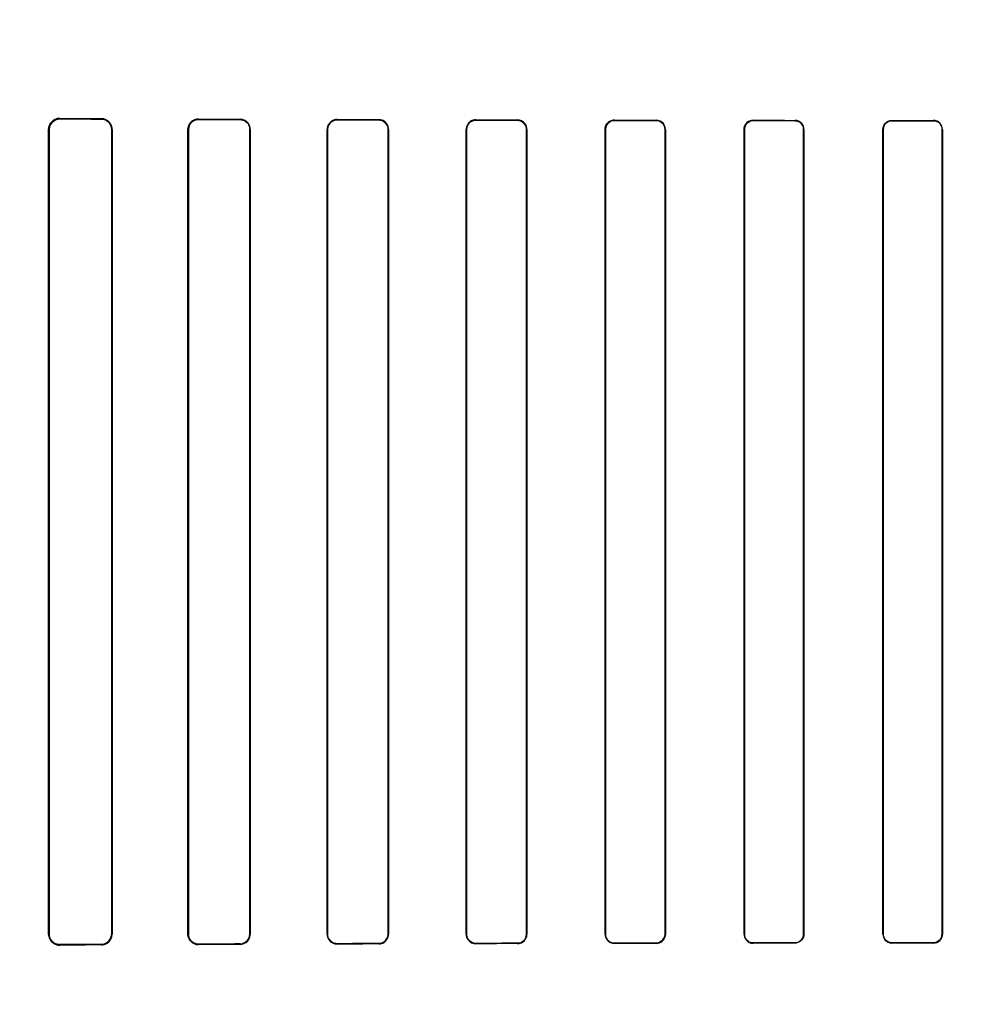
# Model space of a CAD drawing. Header units: millimetres. Extents: x 0 to 297, y 0 to 210.
# Tile 368 of 455: x 242.24 to 242.484, y 158.022 to 158.271. Entities that reach past the tile are written whole.
import ezdxf

# ---------------------------------------------------------------- set-up
doc = ezdxf.new("R2010")
doc.units = ezdxf.units.MM
doc.header["$LTSCALE"] = 16.335
doc.layers.get('0').update_dxf_attribs({"linetype": 'CONTINUOUS'})
for name, color, linetype in [('AXES_REF', 7, 'CONTINUOUS'), ('INTFCLR_1', 7, 'CONTINUOUS'), ('INTFCLR_72935', 7, 'CONTINUOUS')]:
    doc.layers.add(name, color=color, linetype=linetype)

msp = doc.modelspace()

# ---------------------------------------------------------------- linework, layer by layer
at = {"color": 7, "linetype": 'Continuous'}
for radius in [6.78708, 6.7865, 6.74304]:
    msp.add_circle((241.48891, 154.71148), radius, dxfattribs=at)
msp.add_arc((241.48891, 154.71148), 6.72, 278.277129, 261.722871, dxfattribs=at)
at = {"layer": 'AXES_REF', "color": 9, "linetype": 'Continuous'}
msp.add_circle((241.48891, 154.71148), 4.15, dxfattribs=at)
at = {"layer": 'AXES_REF', "color": 7, "linetype": 'Continuous'}
msp.add_arc((241.48891, 154.71148), 6.874, 113.082685, 66.917315, dxfattribs=at)
at = {"layer": 'AXES_REF', "color": 9, "linetype": 'Continuous'}
msp.add_arc((241.48891, 154.71148), 6.19116, 94.411812, 85.588188, dxfattribs=at)
at = {"layer": 'INTFCLR_1', "color": 9, "linetype": 'Continuous'}
for p, q in [((242.25036, 158.24563), (242.25036, 158.24576)), ((242.26086, 158.2457), (242.26086, 158.24559)), ((242.28536, 158.2455), (242.28536, 158.2456)), ((242.29586, 158.24556), (242.29586, 158.24546)), ((242.32036, 158.24539), (242.32036, 158.24549)), ((242.33086, 158.24546), (242.33086, 158.24537)), ((242.24755, 158.24297), (242.24768, 158.24297)), ((242.26347, 158.24297), (242.26358, 158.24297)), ((242.28271, 158.24297), (242.28282, 158.24297)), ((242.29834, 158.24297), (242.29844, 158.24297)), ((242.31783, 158.24297), (242.31792, 158.24297)), ((242.33325, 158.24297), (242.33334, 158.24297)), ((242.35292, 158.24297), (242.35301, 158.24297)), ((242.35536, 158.24531), (242.35536, 158.2454)), ((242.36586, 158.24537), (242.36586, 158.24529)), ((242.36817, 158.24297), (242.36826, 158.24297)), ((242.38799, 158.24297), (242.38807, 158.24297)), ((242.39036, 158.24525), (242.39036, 158.24533)), ((242.40086, 158.24531), (242.40086, 158.24523)), ((242.40311, 158.24297), (242.40319, 158.24297)), ((242.42305, 158.24297), (242.42313, 158.24297)), ((242.42536, 158.2452), (242.42536, 158.24527)), ((242.43586, 158.24526), (242.43586, 158.24518)), ((242.43807, 158.24297), (242.43815, 158.24297)), ((242.45809, 158.24297), (242.45816, 158.24297)), ((242.46036, 158.24516), (242.46036, 158.24524)), ((242.47086, 158.24523), (242.47086, 158.24515)), ((242.47304, 158.24297), (242.47311, 158.24297)), ((242.24768, 158.03997), (242.24755, 158.03997)), ((242.26358, 158.03997), (242.26347, 158.03997)), ((242.28282, 158.03997), (242.28271, 158.03997)), ((242.29844, 158.03997), (242.29834, 158.03997)), ((242.31792, 158.03997), (242.31783, 158.03997)), ((242.33334, 158.03997), (242.33325, 158.03997)), ((242.35301, 158.03997), (242.35292, 158.03997)), ((242.36826, 158.03997), (242.36817, 158.03997)), ((242.38807, 158.03997), (242.38799, 158.03997)), ((242.40319, 158.03997), (242.40311, 158.03997)), ((242.42313, 158.03997), (242.42305, 158.03997)), ((242.43815, 158.03997), (242.43807, 158.03997)), ((242.45816, 158.03997), (242.45809, 158.03997)), ((242.47311, 158.03997), (242.47304, 158.03997)), ((242.25036, 158.03718), (242.25036, 158.0373)), ((242.26086, 158.03735), (242.26086, 158.03723)), ((242.28536, 158.03733), (242.28536, 158.03744)), ((242.29586, 158.03747), (242.29586, 158.03737)), ((242.32036, 158.03745), (242.32036, 158.03754)), ((242.33086, 158.03757), (242.33086, 158.03748)), ((242.35536, 158.03754), (242.35536, 158.03763)), ((242.36586, 158.03765), (242.36586, 158.03756)), ((242.39036, 158.03761), (242.39036, 158.03769)), ((242.40086, 158.03771), (242.40086, 158.03763)), ((242.42536, 158.03766), (242.42536, 158.03774)), ((242.43586, 158.03775), (242.43586, 158.03768)), ((242.46036, 158.0377), (242.46036, 158.03778)), ((242.47086, 158.03779), (242.47086, 158.03771))]:
    msp.add_line(p, q, dxfattribs=at)
at = {"layer": 'INTFCLR_1', "color": 6, "linetype": 'Continuous'}
for p, q in [((242.24755, 158.24297), (242.24755, 158.03997)), ((242.24768, 158.24297), (242.24768, 158.03997)), ((242.26347, 158.03997), (242.26347, 158.24297)), ((242.26358, 158.03997), (242.26358, 158.24297)), ((242.28271, 158.24297), (242.28271, 158.03997)), ((242.28282, 158.24297), (242.28282, 158.03997)), ((242.29834, 158.03997), (242.29834, 158.24297)), ((242.29844, 158.03997), (242.29844, 158.24297)), ((242.31783, 158.24297), (242.31783, 158.03997)), ((242.31792, 158.24297), (242.31792, 158.03997)), ((242.33325, 158.03997), (242.33325, 158.24297)), ((242.33334, 158.03997), (242.33334, 158.24297)), ((242.35292, 158.24297), (242.35292, 158.03997)), ((242.35301, 158.24297), (242.35301, 158.03997)), ((242.36817, 158.03997), (242.36817, 158.24297)), ((242.36826, 158.03997), (242.36826, 158.24297)), ((242.38799, 158.24297), (242.38799, 158.03997)), ((242.38807, 158.24297), (242.38807, 158.03997)), ((242.40311, 158.03997), (242.40311, 158.24297)), ((242.40319, 158.03997), (242.40319, 158.24297)), ((242.42305, 158.24297), (242.42305, 158.03997)), ((242.42313, 158.24297), (242.42313, 158.03997)), ((242.43807, 158.03997), (242.43807, 158.24297)), ((242.43815, 158.03997), (242.43815, 158.24297)), ((242.45809, 158.24297), (242.45809, 158.03997)), ((242.45816, 158.24297), (242.45816, 158.03997)), ((242.47304, 158.03997), (242.47304, 158.24297)), ((242.47311, 158.03997), (242.47311, 158.24297))]:
    msp.add_line(p, q, dxfattribs=at)
at = {"layer": 'INTFCLR_1', "color": 7, "linetype": 'Continuous'}
for points in [[(242.25036, 158.24563), (242.25026, 158.24563), (242.25016, 158.24563), (242.25007, 158.24562), (242.24997, 158.24561), (242.24987, 158.24559), (242.24977, 158.24557), (242.24968, 158.24555), (242.24959, 158.24552), (242.2495, 158.24549)], [(242.28448, 158.24546), (242.28457, 158.24549), (242.28467, 158.24551), (242.28476, 158.24554), (242.28485, 158.24556), (242.28495, 158.24557), (242.28505, 158.24559), (242.28515, 158.24559), (242.28525, 158.2456), (242.28536, 158.2456)], [(242.2495, 158.03744), (242.24959, 158.03741), (242.24968, 158.03739), (242.24977, 158.03737), (242.24986, 158.03735), (242.24996, 158.03733), (242.25006, 158.03732), (242.25015, 158.03731), (242.25025, 158.03731), (242.25036, 158.0373)]]:
    msp.add_lwpolyline(points, dxfattribs=at)
at = {"layer": 'INTFCLR_1', "color": 6, "linetype": 'Continuous'}
for centre, major_axis, start_param, end_param in [((242.55311, 158.24647), (0.36509, 0), -2.548571, -2.498918), ((242.55311, 158.24647), (0.38609, 0), -2.472123, -2.429437), ((242.55311, 158.24647), (0.36509, 0), -2.394089, -2.352695), ((242.55311, 158.24647), (0.38609, 0), -2.337129, -2.300034), ((242.55311, 158.24647), (0.36509, 0), -2.262072, -2.225293), ((242.55311, 158.24647), (0.38609, 0), -2.217858, -2.184193), ((242.55311, 158.24647), (0.36509, 0), -2.143198, -2.109347), ((242.55311, 158.24647), (0.38609, 0), -2.10853, -2.077154), ((242.55311, 158.24647), (0.36509, 0), -2.032847, -2.000965), ((242.55311, 158.24647), (0.38609, 0), -2.005937, -1.976148), ((242.55311, 158.24647), (0.36509, 0), -1.928279, -1.897747), ((242.55311, 158.24647), (0.38609, 0), -1.908037, -1.879358), ((242.55311, 158.24647), (0.36509, 0), -1.827661, -1.798036), ((242.55311, 158.24647), (0.38609, 0), -1.8134, -1.785477), ((242.55311, 158.03647), (0.38609, 0), 2.429437, 2.472123), ((242.55311, 158.03647), (0.36509, 0), 2.498918, 2.548571), ((242.55311, 158.03647), (0.38609, 0), 2.300034, 2.337129), ((242.55311, 158.03647), (0.36509, 0), 2.352695, 2.394089), ((242.55311, 158.03647), (0.38609, 0), 2.184193, 2.217858), ((242.55311, 158.03647), (0.36509, 0), 2.225293, 2.262072), ((242.55311, 158.03647), (0.38609, 0), 2.077154, 2.10853), ((242.55311, 158.03647), (0.36509, 0), 2.109347, 2.143198), ((242.55311, 158.03647), (0.38609, 0), 1.976148, 2.005937), ((242.55311, 158.03647), (0.36509, 0), 2.000965, 2.032847), ((242.55311, 158.03647), (0.38609, 0), 1.879358, 1.908037), ((242.55311, 158.03647), (0.36509, 0), 1.897747, 1.928279), ((242.55311, 158.03647), (0.38609, 0), 1.785477, 1.8134), ((242.55311, 158.03647), (0.36509, 0), 1.798036, 1.827661)]:
    msp.add_ellipse(centre, major_axis=major_axis, ratio=0.003491, start_param=start_param, end_param=end_param, dxfattribs=at)
for points, knots in [([(242.25036, 158.24576), (242.24982, 158.24576), (242.24836, 158.24536), (242.24755, 158.24385), (242.24755, 158.24297)], [0, 0, 0, 0, 0.380109, 1, 1, 1, 1]), ([(242.26358, 158.24297), (242.26358, 158.24346), (242.26321, 158.24487), (242.26174, 158.2457), (242.26086, 158.2457)], [0, 0, 0, 0, 0.358968, 1, 1, 1, 1]), ([(242.26347, 158.24297), (242.26347, 158.24346), (242.2631, 158.24482), (242.26169, 158.24558), (242.26086, 158.24559)], [0, 0, 0, 0, 0.373103, 1, 1, 1, 1]), ([(242.28536, 158.2455), (242.28485, 158.2455), (242.28353, 158.24511), (242.28282, 158.24375), (242.28282, 158.24297)], [0, 0, 0, 0, 0.39382, 1, 1, 1, 1]), ([(242.29844, 158.24297), (242.29844, 158.24349), (242.29805, 158.24483), (242.29665, 158.24556), (242.29586, 158.24556)], [0, 0, 0, 0, 0.39343, 1, 1, 1, 1]), ([(242.29834, 158.24297), (242.29834, 158.24348), (242.29795, 158.24478), (242.29661, 158.24546), (242.29586, 158.24546)], [0, 0, 0, 0, 0.402384, 1, 1, 1, 1]), ([(242.32036, 158.24549), (242.31987, 158.24549), (242.31856, 158.24512), (242.31783, 158.24376), (242.31783, 158.24297)], [0, 0, 0, 0, 0.379371, 1, 1, 1, 1]), ([(242.33334, 158.24297), (242.33334, 158.24349), (242.33293, 158.24479), (242.3316, 158.24546), (242.33086, 158.24546)], [0, 0, 0, 0, 0.412854, 1, 1, 1, 1]), ([(242.32036, 158.24539), (242.3199, 158.24539), (242.31864, 158.24505), (242.31792, 158.24374), (242.31792, 158.24297)], [0, 0, 0, 0, 0.373842, 1, 1, 1, 1]), ([(242.33325, 158.24297), (242.33325, 158.24348), (242.33285, 158.24473), (242.33157, 158.24536), (242.33086, 158.24537)], [0, 0, 0, 0, 0.417005, 1, 1, 1, 1]), ([(242.35536, 158.2454), (242.3549, 158.2454), (242.35365, 158.24506), (242.35292, 158.24375), (242.35292, 158.24297)], [0, 0, 0, 0, 0.365847, 1, 1, 1, 1]), ([(242.35536, 158.24531), (242.35479, 158.24531), (242.35355, 158.24485), (242.35301, 158.2436), (242.35301, 158.24297)], [0, 0, 0, 0, 0.47417, 1, 1, 1, 1]), ([(242.36826, 158.24297), (242.36826, 158.24349), (242.36785, 158.24475), (242.36656, 158.24537), (242.36586, 158.24537)], [0, 0, 0, 0, 0.424164, 1, 1, 1, 1]), ([(242.36817, 158.24297), (242.36817, 158.24347), (242.36778, 158.24469), (242.36653, 158.24529), (242.36586, 158.24529)], [0, 0, 0, 0, 0.426865, 1, 1, 1, 1]), ([(242.39036, 158.24533), (242.38979, 158.24533), (242.38854, 158.24487), (242.38799, 158.24361), (242.38799, 158.24297)], [0, 0, 0, 0, 0.467062, 1, 1, 1, 1]), ([(242.39036, 158.24525), (242.3899, 158.24525), (242.38871, 158.2449), (242.38807, 158.24367), (242.38807, 158.24297)], [0, 0, 0, 0, 0.396507, 1, 1, 1, 1]), ([(242.40319, 158.24297), (242.40319, 158.24348), (242.40279, 158.24471), (242.40153, 158.24531), (242.40086, 158.24531)], [0, 0, 0, 0, 0.432834, 1, 1, 1, 1]), ([(242.40311, 158.24297), (242.40311, 158.24347), (242.40272, 158.24465), (242.40151, 158.24523), (242.40086, 158.24523)], [0, 0, 0, 0, 0.434514, 1, 1, 1, 1]), ([(242.42536, 158.24527), (242.42482, 158.24528), (242.4236, 158.24484), (242.42305, 158.2436), (242.42305, 158.24297)], [0, 0, 0, 0, 0.459211, 1, 1, 1, 1]), ([(242.42536, 158.2452), (242.42477, 158.2452), (242.42359, 158.24471), (242.42313, 158.24352), (242.42313, 158.24297)], [0, 0, 0, 0, 0.511255, 1, 1, 1, 1]), ([(242.43815, 158.24297), (242.43815, 158.24348), (242.43774, 158.24469), (242.43651, 158.24526), (242.43586, 158.24526)], [0, 0, 0, 0, 0.439306, 1, 1, 1, 1]), ([(242.43807, 158.24297), (242.43807, 158.24347), (242.43767, 158.24464), (242.43648, 158.24518), (242.43586, 158.24518)], [0, 0, 0, 0, 0.445822, 1, 1, 1, 1]), ([(242.45809, 158.24297), (242.45809, 158.24349), (242.4585, 158.24468), (242.45972, 158.24524), (242.46036, 158.24524)], [0, 0, 0, 0, 0.448931, 1, 1, 1, 1]), ([(242.46036, 158.24516), (242.45979, 158.24516), (242.45862, 158.24469), (242.45816, 158.24352), (242.45816, 158.24297)], [0, 0, 0, 0, 0.506252, 1, 1, 1, 1]), ([(242.47311, 158.24297), (242.47311, 158.24354), (242.47264, 158.24474), (242.47144, 158.24523), (242.47086, 158.24523)], [0, 0, 0, 0, 0.496563, 1, 1, 1, 1]), ([(242.47304, 158.24297), (242.47304, 158.24347), (242.47264, 158.24462), (242.47147, 158.24515), (242.47086, 158.24515)], [0, 0, 0, 0, 0.450447, 1, 1, 1, 1]), ([(242.24755, 158.03997), (242.24755, 158.03949), (242.2479, 158.03805), (242.24942, 158.03718), (242.25036, 158.03718)], [0, 0, 0, 0, 0.340507, 1, 1, 1, 1]), ([(242.26086, 158.03735), (242.26132, 158.03735), (242.26267, 158.0377), (242.26347, 158.03911), (242.26347, 158.03997)], [0, 0, 0, 0, 0.351042, 1, 1, 1, 1]), ([(242.26086, 158.03723), (242.26136, 158.03723), (242.26277, 158.03762), (242.26358, 158.03909), (242.26358, 158.03997)], [0, 0, 0, 0, 0.364649, 1, 1, 1, 1]), ([(242.28271, 158.03997), (242.28271, 158.03946), (242.28309, 158.0381), (242.28452, 158.03733), (242.28536, 158.03733)], [0, 0, 0, 0, 0.376083, 1, 1, 1, 1]), ([(242.28282, 158.03997), (242.28282, 158.03946), (242.2832, 158.03814), (242.28457, 158.03744), (242.28536, 158.03744)], [0, 0, 0, 0, 0.392608, 1, 1, 1, 1]), ([(242.29586, 158.03747), (242.29637, 158.03747), (242.29767, 158.03788), (242.29834, 158.03922), (242.29834, 158.03997)], [0, 0, 0, 0, 0.409287, 1, 1, 1, 1]), ([(242.29586, 158.03737), (242.29638, 158.03737), (242.29772, 158.03778), (242.29844, 158.03917), (242.29844, 158.03997)], [0, 0, 0, 0, 0.394588, 1, 1, 1, 1]), ([(242.31783, 158.03997), (242.31783, 158.03945), (242.31823, 158.03813), (242.31959, 158.03745), (242.32036, 158.03745)], [0, 0, 0, 0, 0.405294, 1, 1, 1, 1]), ([(242.31792, 158.03997), (242.31792, 158.03946), (242.31832, 158.03819), (242.31963, 158.03754), (242.32036, 158.03754)], [0, 0, 0, 0, 0.4116, 1, 1, 1, 1]), ([(242.33086, 158.03757), (242.3313, 158.03757), (242.33254, 158.03791), (242.33325, 158.0392), (242.33325, 158.03997)], [0, 0, 0, 0, 0.369219, 1, 1, 1, 1]), ([(242.33086, 158.03748), (242.33133, 158.03748), (242.33261, 158.03784), (242.33334, 158.03918), (242.33334, 158.03997)], [0, 0, 0, 0, 0.373746, 1, 1, 1, 1]), ([(242.35292, 158.03997), (242.35292, 158.03945), (242.35333, 158.03818), (242.35464, 158.03754), (242.35536, 158.03754)], [0, 0, 0, 0, 0.419413, 1, 1, 1, 1]), ([(242.35301, 158.03997), (242.35301, 158.03946), (242.35341, 158.03823), (242.35467, 158.03762), (242.35536, 158.03763)], [0, 0, 0, 0, 0.422805, 1, 1, 1, 1]), ([(242.36586, 158.03765), (242.36633, 158.03765), (242.36754, 158.03801), (242.36817, 158.03926), (242.36817, 158.03997)], [0, 0, 0, 0, 0.401644, 1, 1, 1, 1]), ([(242.36586, 158.03756), (242.36644, 158.03756), (242.36771, 158.03804), (242.36826, 158.03932), (242.36826, 158.03997)], [0, 0, 0, 0, 0.47334, 1, 1, 1, 1]), ([(242.38799, 158.03997), (242.38799, 158.03945), (242.3884, 158.03821), (242.38967, 158.03761), (242.39036, 158.03761)], [0, 0, 0, 0, 0.429291, 1, 1, 1, 1]), ([(242.38807, 158.03997), (242.38807, 158.03947), (242.38847, 158.03827), (242.3897, 158.03769), (242.39036, 158.03769)], [0, 0, 0, 0, 0.431437, 1, 1, 1, 1]), ([(242.40086, 158.03771), (242.40131, 158.03771), (242.40248, 158.03805), (242.40311, 158.03927), (242.40311, 158.03997)], [0, 0, 0, 0, 0.393954, 1, 1, 1, 1]), ([(242.40086, 158.03763), (242.40141, 158.03763), (242.40264, 158.03808), (242.40319, 158.03933), (242.40319, 158.03997)], [0, 0, 0, 0, 0.463766, 1, 1, 1, 1]), ([(242.42305, 158.03997), (242.42305, 158.03945), (242.42346, 158.03824), (242.42469, 158.03766), (242.42536, 158.03766)], [0, 0, 0, 0, 0.436747, 1, 1, 1, 1]), ([(242.42313, 158.03997), (242.42313, 158.03947), (242.42352, 158.0383), (242.42472, 158.03774), (242.42536, 158.03774)], [0, 0, 0, 0, 0.438001, 1, 1, 1, 1]), ([(242.43586, 158.03775), (242.43643, 158.03775), (242.43761, 158.03824), (242.43807, 158.03941), (242.43807, 158.03997)], [0, 0, 0, 0, 0.509134, 1, 1, 1, 1]), ([(242.43815, 158.03997), (242.43815, 158.03945), (242.43773, 158.03824), (242.4365, 158.03768), (242.43586, 158.03768)], [0, 0, 0, 0, 0.444674, 1, 1, 1, 1]), ([(242.45809, 158.03997), (242.45809, 158.03946), (242.45849, 158.03826), (242.45971, 158.0377), (242.46036, 158.0377)], [0, 0, 0, 0, 0.442115, 1, 1, 1, 1]), ([(242.45816, 158.03997), (242.45816, 158.03947), (242.45857, 158.03831), (242.45974, 158.03778), (242.46036, 158.03778)], [0, 0, 0, 0, 0.449607, 1, 1, 1, 1]), ([(242.47086, 158.03779), (242.47142, 158.03779), (242.47258, 158.03826), (242.47304, 158.03942), (242.47304, 158.03997)], [0, 0, 0, 0, 0.504817, 1, 1, 1, 1]), ([(242.47311, 158.03997), (242.47311, 158.03945), (242.4727, 158.03826), (242.47149, 158.03771), (242.47086, 158.03771)], [0, 0, 0, 0, 0.449916, 1, 1, 1, 1])]:
    msp.add_open_spline(points, degree=3, knots=knots, dxfattribs=at)
at = {"layer": 'INTFCLR_1', "color": 7, "linetype": 'Continuous'}
for points, knots in [([(242.25036, 158.24563), (242.24986, 158.24563), (242.24847, 158.24527), (242.24768, 158.24382), (242.24768, 158.24297)], [0, 0, 0, 0, 0.369943, 1, 1, 1, 1]), ([(242.2495, 158.24549), (242.24905, 158.24535), (242.2481, 158.24471), (242.24768, 158.24359), (242.24768, 158.24297)], [0, 0, 0, 0, 0.432621, 1, 1, 1, 1]), ([(242.28536, 158.2456), (242.28482, 158.2456), (242.28344, 158.2452), (242.28271, 158.24377), (242.28271, 158.24297)], [0, 0, 0, 0, 0.401573, 1, 1, 1, 1]), ([(242.24768, 158.03997), (242.24768, 158.03951), (242.24802, 158.03813), (242.24947, 158.03732), (242.25036, 158.0373)], [0, 0, 0, 0, 0.342813, 1, 1, 1, 1])]:
    msp.add_open_spline(points, degree=3, knots=knots, dxfattribs=at)
at = {"layer": 'INTFCLR_72935', "color": 9, "linetype": 'Continuous'}
for p, q in [((242.25036, 158.24576), (242.25036, 158.24563)), ((242.26086, 158.24559), (242.26086, 158.2457)), ((242.28536, 158.2456), (242.28536, 158.2455)), ((242.29586, 158.24546), (242.29586, 158.24556)), ((242.32036, 158.24549), (242.32036, 158.24539)), ((242.33086, 158.24537), (242.33086, 158.24546)), ((242.24768, 158.24297), (242.24755, 158.24297)), ((242.26358, 158.24297), (242.26347, 158.24297)), ((242.28282, 158.24297), (242.28271, 158.24297)), ((242.29844, 158.24297), (242.29834, 158.24297)), ((242.31792, 158.24297), (242.31783, 158.24297)), ((242.33334, 158.24297), (242.33325, 158.24297)), ((242.35301, 158.24297), (242.35292, 158.24297)), ((242.35536, 158.2454), (242.35536, 158.24531)), ((242.36586, 158.24529), (242.36586, 158.24537)), ((242.36826, 158.24297), (242.36817, 158.24297)), ((242.38807, 158.24297), (242.38799, 158.24297)), ((242.39036, 158.24533), (242.39036, 158.24525)), ((242.40086, 158.24523), (242.40086, 158.24531)), ((242.40319, 158.24297), (242.40311, 158.24297)), ((242.42313, 158.24297), (242.42305, 158.24297)), ((242.42536, 158.24527), (242.42536, 158.2452)), ((242.43586, 158.24518), (242.43586, 158.24526)), ((242.43815, 158.24297), (242.43807, 158.24297)), ((242.45816, 158.24297), (242.45809, 158.24297)), ((242.46036, 158.24524), (242.46036, 158.24516)), ((242.47086, 158.24515), (242.47086, 158.24523)), ((242.47311, 158.24297), (242.47304, 158.24297)), ((242.24755, 158.03997), (242.24768, 158.03997)), ((242.26347, 158.03997), (242.26358, 158.03997)), ((242.28271, 158.03997), (242.28282, 158.03997)), ((242.29834, 158.03997), (242.29844, 158.03997)), ((242.31783, 158.03997), (242.31792, 158.03997)), ((242.33325, 158.03997), (242.33334, 158.03997)), ((242.35292, 158.03997), (242.35301, 158.03997)), ((242.36817, 158.03997), (242.36826, 158.03997)), ((242.38799, 158.03997), (242.38807, 158.03997)), ((242.40311, 158.03997), (242.40319, 158.03997)), ((242.42305, 158.03997), (242.42313, 158.03997)), ((242.43807, 158.03997), (242.43815, 158.03997)), ((242.45809, 158.03997), (242.45816, 158.03997)), ((242.47304, 158.03997), (242.47311, 158.03997)), ((242.25036, 158.0373), (242.25036, 158.03718)), ((242.26086, 158.03723), (242.26086, 158.03735)), ((242.28536, 158.03744), (242.28536, 158.03733)), ((242.29586, 158.03737), (242.29586, 158.03747)), ((242.32036, 158.03754), (242.32036, 158.03745)), ((242.33086, 158.03748), (242.33086, 158.03757)), ((242.35536, 158.03763), (242.35536, 158.03754)), ((242.36586, 158.03756), (242.36586, 158.03765)), ((242.39036, 158.03769), (242.39036, 158.03761)), ((242.40086, 158.03763), (242.40086, 158.03771)), ((242.42536, 158.03774), (242.42536, 158.03766)), ((242.43586, 158.03768), (242.43586, 158.03775)), ((242.46036, 158.03778), (242.46036, 158.0377)), ((242.47086, 158.03771), (242.47086, 158.03779))]:
    msp.add_line(p, q, dxfattribs=at)
at = {"layer": 'INTFCLR_72935', "color": 6, "linetype": 'Continuous'}
for p, q in [((242.24755, 158.03997), (242.24755, 158.24297)), ((242.24768, 158.03997), (242.24768, 158.24297)), ((242.26347, 158.24297), (242.26347, 158.03997)), ((242.26358, 158.24297), (242.26358, 158.03997)), ((242.28271, 158.03997), (242.28271, 158.24297)), ((242.28282, 158.03997), (242.28282, 158.24297)), ((242.29834, 158.24297), (242.29834, 158.03997)), ((242.29844, 158.24297), (242.29844, 158.03997)), ((242.31783, 158.03997), (242.31783, 158.24297)), ((242.31792, 158.03997), (242.31792, 158.24297)), ((242.33325, 158.24297), (242.33325, 158.03997)), ((242.33334, 158.24297), (242.33334, 158.03997)), ((242.35292, 158.03997), (242.35292, 158.24297)), ((242.35301, 158.03997), (242.35301, 158.24297)), ((242.36817, 158.24297), (242.36817, 158.03997)), ((242.36826, 158.24297), (242.36826, 158.03997)), ((242.38799, 158.03997), (242.38799, 158.24297)), ((242.38807, 158.03997), (242.38807, 158.24297)), ((242.40311, 158.24297), (242.40311, 158.03997)), ((242.40319, 158.24297), (242.40319, 158.03997)), ((242.42305, 158.03997), (242.42305, 158.24297)), ((242.42313, 158.03997), (242.42313, 158.24297)), ((242.43807, 158.24297), (242.43807, 158.03997)), ((242.43815, 158.24297), (242.43815, 158.03997)), ((242.45809, 158.03997), (242.45809, 158.24297)), ((242.45816, 158.03997), (242.45816, 158.24297)), ((242.47304, 158.24297), (242.47304, 158.03997)), ((242.47311, 158.24297), (242.47311, 158.03997))]:
    msp.add_line(p, q, dxfattribs=at)
at = {"layer": 'INTFCLR_72935', "color": 7, "linetype": 'Continuous'}
for points in [[(242.25036, 158.24576), (242.25025, 158.24575), (242.25014, 158.24575), (242.25004, 158.24574), (242.24994, 158.24573), (242.24985, 158.24571), (242.24975, 158.24569), (242.24966, 158.24567), (242.24957, 158.24565), (242.24949, 158.24562)], [(242.2495, 158.2455), (242.24959, 158.24552), (242.24968, 158.24555), (242.24977, 158.24557), (242.24986, 158.24559), (242.24996, 158.2456), (242.25006, 158.24562), (242.25015, 158.24563), (242.25025, 158.24563), (242.25036, 158.24563)], [(242.24949, 158.03731), (242.24957, 158.03729), (242.24966, 158.03726), (242.24975, 158.03724), (242.24985, 158.03722), (242.24994, 158.03721), (242.25004, 158.0372), (242.25014, 158.03719), (242.25025, 158.03718), (242.25036, 158.03718)], [(242.25036, 158.0373), (242.25026, 158.03731), (242.25016, 158.03731), (242.25007, 158.03732), (242.24997, 158.03733), (242.24987, 158.03735), (242.24977, 158.03737), (242.24968, 158.03739), (242.24959, 158.03741), (242.2495, 158.03744)], [(242.28448, 158.03748), (242.28457, 158.03745), (242.28467, 158.03742), (242.28476, 158.0374), (242.28485, 158.03738), (242.28495, 158.03736), (242.28505, 158.03735), (242.28515, 158.03734), (242.28525, 158.03734), (242.28536, 158.03733)]]:
    msp.add_lwpolyline(points, dxfattribs=at)
at = {"layer": 'INTFCLR_72935', "color": 6, "linetype": 'Continuous'}
for centre, major_axis, start_param, end_param in [((242.55311, 158.24647), (0.36509, 0), -2.548571, -2.498918), ((242.55311, 158.24647), (0.38609, 0), -2.472123, -2.429437), ((242.55311, 158.24647), (0.36509, 0), -2.394089, -2.352695), ((242.55311, 158.24647), (0.38609, 0), -2.337129, -2.300034), ((242.55311, 158.24647), (0.36509, 0), -2.262072, -2.225293), ((242.55311, 158.24647), (0.38609, 0), -2.217858, -2.184193), ((242.55311, 158.24647), (0.36509, 0), -2.143198, -2.109347), ((242.55311, 158.24647), (0.38609, 0), -2.10853, -2.077154), ((242.55311, 158.24647), (0.36509, 0), -2.032847, -2.000965), ((242.55311, 158.24647), (0.38609, 0), -2.005937, -1.976148), ((242.55311, 158.24647), (0.36509, 0), -1.928279, -1.897747), ((242.55311, 158.24647), (0.38609, 0), -1.908037, -1.879358), ((242.55311, 158.24647), (0.36509, 0), -1.827661, -1.798036), ((242.55311, 158.24647), (0.38609, 0), -1.8134, -1.785477), ((242.55311, 158.03647), (0.38609, 0), 2.429437, 2.472123), ((242.55311, 158.03647), (0.36509, 0), 2.498918, 2.548571), ((242.55311, 158.03647), (0.38609, 0), 2.300034, 2.337129), ((242.55311, 158.03647), (0.36509, 0), 2.352695, 2.394089), ((242.55311, 158.03647), (0.38609, 0), 2.184193, 2.217858), ((242.55311, 158.03647), (0.36509, 0), 2.225293, 2.262072), ((242.55311, 158.03647), (0.38609, 0), 2.077154, 2.10853), ((242.55311, 158.03647), (0.36509, 0), 2.109347, 2.143198), ((242.55311, 158.03647), (0.38609, 0), 1.976148, 2.005937), ((242.55311, 158.03647), (0.36509, 0), 2.000965, 2.032847), ((242.55311, 158.03647), (0.38609, 0), 1.879358, 1.908037), ((242.55311, 158.03647), (0.36509, 0), 1.897747, 1.928279), ((242.55311, 158.03647), (0.38609, 0), 1.785477, 1.8134), ((242.55311, 158.03647), (0.36509, 0), 1.798036, 1.827661)]:
    msp.add_ellipse(centre, major_axis=major_axis, ratio=0.003491, start_param=start_param, end_param=end_param, dxfattribs=at)
at = {"layer": 'INTFCLR_72935', "color": 7, "linetype": 'Continuous'}
for points, knots in [([(242.24755, 158.24297), (242.24755, 158.24353), (242.24798, 158.24499), (242.2495, 158.24575), (242.25036, 158.24576)], [0, 0, 0, 0, 0.39445, 1, 1, 1, 1]), ([(242.24768, 158.24297), (242.24768, 158.24343), (242.24802, 158.24481), (242.24947, 158.24562), (242.25036, 158.24563)], [0, 0, 0, 0, 0.342814, 1, 1, 1, 1]), ([(242.24768, 158.24297), (242.24768, 158.24345), (242.24798, 158.24456), (242.24893, 158.2453), (242.2495, 158.2455)], [0, 0, 0, 0, 0.441846, 1, 1, 1, 1]), ([(242.25036, 158.03718), (242.24988, 158.03719), (242.24844, 158.03751), (242.24755, 158.03903), (242.24755, 158.03997)], [0, 0, 0, 0, 0.336778, 1, 1, 1, 1]), ([(242.25036, 158.0373), (242.24986, 158.03731), (242.24847, 158.03766), (242.24768, 158.03911), (242.24768, 158.03997)], [0, 0, 0, 0, 0.369942, 1, 1, 1, 1]), ([(242.28536, 158.03733), (242.28482, 158.03734), (242.28344, 158.03774), (242.28271, 158.03917), (242.28271, 158.03997)], [0, 0, 0, 0, 0.401574, 1, 1, 1, 1])]:
    msp.add_open_spline(points, degree=3, knots=knots, dxfattribs=at)
at = {"layer": 'INTFCLR_72935', "color": 6, "linetype": 'Continuous'}
for points, knots in [([(242.26358, 158.24297), (242.26358, 158.24344), (242.26324, 158.24484), (242.26177, 158.2457), (242.26086, 158.2457)], [0, 0, 0, 0, 0.338375, 1, 1, 1, 1]), ([(242.26086, 158.24559), (242.26132, 158.24559), (242.26267, 158.24524), (242.26347, 158.24383), (242.26347, 158.24297)], [0, 0, 0, 0, 0.351007, 1, 1, 1, 1]), ([(242.28271, 158.24297), (242.28271, 158.24347), (242.28309, 158.24484), (242.28452, 158.24561), (242.28536, 158.2456)], [0, 0, 0, 0, 0.376083, 1, 1, 1, 1]), ([(242.28282, 158.24297), (242.28282, 158.24347), (242.28321, 158.24479), (242.28457, 158.2455), (242.28536, 158.2455)], [0, 0, 0, 0, 0.392511, 1, 1, 1, 1]), ([(242.29844, 158.24297), (242.29844, 158.24348), (242.29805, 158.24483), (242.29666, 158.24556), (242.29586, 158.24556)], [0, 0, 0, 0, 0.391624, 1, 1, 1, 1]), ([(242.29586, 158.24546), (242.29635, 158.24546), (242.29765, 158.24508), (242.29834, 158.24374), (242.29834, 158.24297)], [0, 0, 0, 0, 0.393004, 1, 1, 1, 1]), ([(242.32036, 158.24549), (242.31986, 158.24549), (242.31855, 158.24511), (242.31783, 158.24375), (242.31783, 158.24297)], [0, 0, 0, 0, 0.387522, 1, 1, 1, 1]), ([(242.33334, 158.24297), (242.33334, 158.24349), (242.33294, 158.24479), (242.3316, 158.24546), (242.33086, 158.24546)], [0, 0, 0, 0, 0.411614, 1, 1, 1, 1]), ([(242.31792, 158.24297), (242.31792, 158.24348), (242.31832, 158.24475), (242.31963, 158.24539), (242.32036, 158.24539)], [0, 0, 0, 0, 0.411738, 1, 1, 1, 1]), ([(242.33086, 158.24537), (242.33132, 158.24537), (242.33256, 158.24502), (242.33325, 158.24372), (242.33325, 158.24297)], [0, 0, 0, 0, 0.378712, 1, 1, 1, 1]), ([(242.35536, 158.2454), (242.35489, 158.2454), (242.35363, 158.24505), (242.35292, 158.24374), (242.35292, 158.24297)], [0, 0, 0, 0, 0.376214, 1, 1, 1, 1]), ([(242.35301, 158.24297), (242.35301, 158.24348), (242.35341, 158.24471), (242.35467, 158.24531), (242.35536, 158.24531)], [0, 0, 0, 0, 0.426616, 1, 1, 1, 1]), ([(242.36826, 158.24297), (242.36826, 158.24349), (242.36785, 158.24475), (242.36656, 158.24537), (242.36586, 158.24537)], [0, 0, 0, 0, 0.425926, 1, 1, 1, 1]), ([(242.36586, 158.24529), (242.36634, 158.24529), (242.36755, 158.24491), (242.36817, 158.24367), (242.36817, 158.24297)], [0, 0, 0, 0, 0.409084, 1, 1, 1, 1]), ([(242.38799, 158.24297), (242.38799, 158.24348), (242.3884, 158.24472), (242.38967, 158.24533), (242.39036, 158.24533)], [0, 0, 0, 0, 0.429291, 1, 1, 1, 1]), ([(242.38807, 158.24297), (242.38807, 158.24348), (242.38848, 158.24467), (242.3897, 158.24525), (242.39036, 158.24525)], [0, 0, 0, 0, 0.436653, 1, 1, 1, 1]), ([(242.40319, 158.24297), (242.40319, 158.24349), (242.40278, 158.24472), (242.40153, 158.24531), (242.40086, 158.24531)], [0, 0, 0, 0, 0.43647, 1, 1, 1, 1]), ([(242.40086, 158.24523), (242.40132, 158.24523), (242.40249, 158.24487), (242.40311, 158.24366), (242.40311, 158.24297)], [0, 0, 0, 0, 0.400765, 1, 1, 1, 1]), ([(242.42305, 158.24297), (242.42305, 158.24348), (242.42346, 158.24469), (242.42469, 158.24528), (242.42536, 158.24527)], [0, 0, 0, 0, 0.436745, 1, 1, 1, 1]), ([(242.42313, 158.24297), (242.42313, 158.24347), (242.42353, 158.24465), (242.42472, 158.2452), (242.42536, 158.2452)], [0, 0, 0, 0, 0.443691, 1, 1, 1, 1]), ([(242.43815, 158.24297), (242.43815, 158.24349), (242.43773, 158.24469), (242.4365, 158.24526), (242.43586, 158.24526)], [0, 0, 0, 0, 0.444674, 1, 1, 1, 1]), ([(242.43586, 158.24518), (242.43644, 158.24518), (242.43761, 158.24469), (242.43807, 158.24352), (242.43807, 158.24297)], [0, 0, 0, 0, 0.512923, 1, 1, 1, 1]), ([(242.45809, 158.24297), (242.45809, 158.24348), (242.45849, 158.24467), (242.45971, 158.24524), (242.46036, 158.24524)], [0, 0, 0, 0, 0.442114, 1, 1, 1, 1]), ([(242.45816, 158.24297), (242.45816, 158.24347), (242.45857, 158.24463), (242.45974, 158.24516), (242.46036, 158.24516)], [0, 0, 0, 0, 0.449607, 1, 1, 1, 1]), ([(242.47311, 158.24297), (242.47311, 158.24349), (242.4727, 158.24468), (242.47149, 158.24523), (242.47086, 158.24523)], [0, 0, 0, 0, 0.449916, 1, 1, 1, 1]), ([(242.47086, 158.24515), (242.47142, 158.24515), (242.47258, 158.24467), (242.47304, 158.24352), (242.47304, 158.24297)], [0, 0, 0, 0, 0.508383, 1, 1, 1, 1]), ([(242.26347, 158.03997), (242.26347, 158.03947), (242.2631, 158.03812), (242.26169, 158.03735), (242.26086, 158.03735)], [0, 0, 0, 0, 0.373103, 1, 1, 1, 1]), ([(242.26086, 158.03723), (242.26137, 158.03723), (242.26278, 158.03763), (242.26358, 158.0391), (242.26358, 158.03997)], [0, 0, 0, 0, 0.372091, 1, 1, 1, 1]), ([(242.28536, 158.03744), (242.28484, 158.03744), (242.28352, 158.03783), (242.28282, 158.03919), (242.28282, 158.03997)], [0, 0, 0, 0, 0.398583, 1, 1, 1, 1]), ([(242.29834, 158.03997), (242.29834, 158.03946), (242.29795, 158.03816), (242.29662, 158.03748), (242.29586, 158.03747)], [0, 0, 0, 0, 0.400302, 1, 1, 1, 1]), ([(242.29586, 158.03737), (242.29638, 158.03737), (242.29773, 158.03778), (242.29844, 158.03918), (242.29844, 158.03997)], [0, 0, 0, 0, 0.400719, 1, 1, 1, 1]), ([(242.31783, 158.03997), (242.31783, 158.03945), (242.31823, 158.03813), (242.31959, 158.03745), (242.32036, 158.03745)], [0, 0, 0, 0, 0.404898, 1, 1, 1, 1]), ([(242.32036, 158.03754), (242.31988, 158.03754), (242.31862, 158.0379), (242.31792, 158.03921), (242.31792, 158.03997)], [0, 0, 0, 0, 0.383513, 1, 1, 1, 1]), ([(242.33325, 158.03997), (242.33325, 158.03946), (242.33285, 158.03821), (242.33157, 158.03757), (242.33086, 158.03757)], [0, 0, 0, 0, 0.417183, 1, 1, 1, 1]), ([(242.33086, 158.03748), (242.33134, 158.03748), (242.33263, 158.03785), (242.33334, 158.03919), (242.33334, 158.03997)], [0, 0, 0, 0, 0.383063, 1, 1, 1, 1]), ([(242.35292, 158.03997), (242.35292, 158.03945), (242.35333, 158.03817), (242.35464, 158.03754), (242.35536, 158.03754)], [0, 0, 0, 0, 0.422387, 1, 1, 1, 1]), ([(242.35536, 158.03763), (242.35479, 158.03762), (242.35355, 158.03809), (242.35301, 158.03934), (242.35301, 158.03997)], [0, 0, 0, 0, 0.47417, 1, 1, 1, 1]), ([(242.36817, 158.03997), (242.36817, 158.03946), (242.36777, 158.03824), (242.36653, 158.03765), (242.36586, 158.03765)], [0, 0, 0, 0, 0.429388, 1, 1, 1, 1]), ([(242.36586, 158.03756), (242.36631, 158.03756), (242.36755, 158.0379), (242.36826, 158.0392), (242.36826, 158.03997)], [0, 0, 0, 0, 0.370654, 1, 1, 1, 1]), ([(242.38799, 158.03997), (242.38799, 158.03945), (242.38841, 158.03821), (242.38968, 158.03761), (242.39036, 158.03761)], [0, 0, 0, 0, 0.434167, 1, 1, 1, 1]), ([(242.39036, 158.03769), (242.38989, 158.03769), (242.3887, 158.03805), (242.38807, 158.03928), (242.38807, 158.03997)], [0, 0, 0, 0, 0.404563, 1, 1, 1, 1]), ([(242.40319, 158.03997), (242.40319, 158.03945), (242.40279, 158.03822), (242.40153, 158.03763), (242.40086, 158.03763)], [0, 0, 0, 0, 0.432833, 1, 1, 1, 1]), ([(242.40311, 158.03997), (242.40311, 158.03946), (242.40271, 158.03828), (242.4015, 158.03771), (242.40086, 158.03771)], [0, 0, 0, 0, 0.438506, 1, 1, 1, 1]), ([(242.42305, 158.03997), (242.42305, 158.03945), (242.42346, 158.03823), (242.4247, 158.03766), (242.42536, 158.03766)], [0, 0, 0, 0, 0.443145, 1, 1, 1, 1]), ([(242.42536, 158.03774), (242.42491, 158.03774), (242.42374, 158.03808), (242.42313, 158.03929), (242.42313, 158.03997)], [0, 0, 0, 0, 0.397667, 1, 1, 1, 1]), ([(242.43815, 158.03997), (242.43815, 158.03946), (242.43774, 158.03825), (242.43651, 158.03768), (242.43586, 158.03768)], [0, 0, 0, 0, 0.439305, 1, 1, 1, 1]), ([(242.43807, 158.03997), (242.43807, 158.03947), (242.43767, 158.0383), (242.43648, 158.03775), (242.43586, 158.03775)], [0, 0, 0, 0, 0.445822, 1, 1, 1, 1]), ([(242.45809, 158.03997), (242.45809, 158.03945), (242.4585, 158.03825), (242.45972, 158.0377), (242.46036, 158.0377)], [0, 0, 0, 0, 0.448932, 1, 1, 1, 1]), ([(242.46036, 158.03778), (242.45978, 158.03778), (242.45861, 158.03826), (242.45816, 158.03942), (242.45816, 158.03997)], [0, 0, 0, 0, 0.512262, 1, 1, 1, 1]), ([(242.47304, 158.03997), (242.47304, 158.03947), (242.47264, 158.03832), (242.47147, 158.03779), (242.47086, 158.03779)], [0, 0, 0, 0, 0.450447, 1, 1, 1, 1]), ([(242.47086, 158.03771), (242.47144, 158.03771), (242.47264, 158.0382), (242.47311, 158.0394), (242.47311, 158.03997)], [0, 0, 0, 0, 0.508852, 1, 1, 1, 1])]:
    msp.add_open_spline(points, degree=3, knots=knots, dxfattribs=at)

doc.saveas('drawing.dxf')
